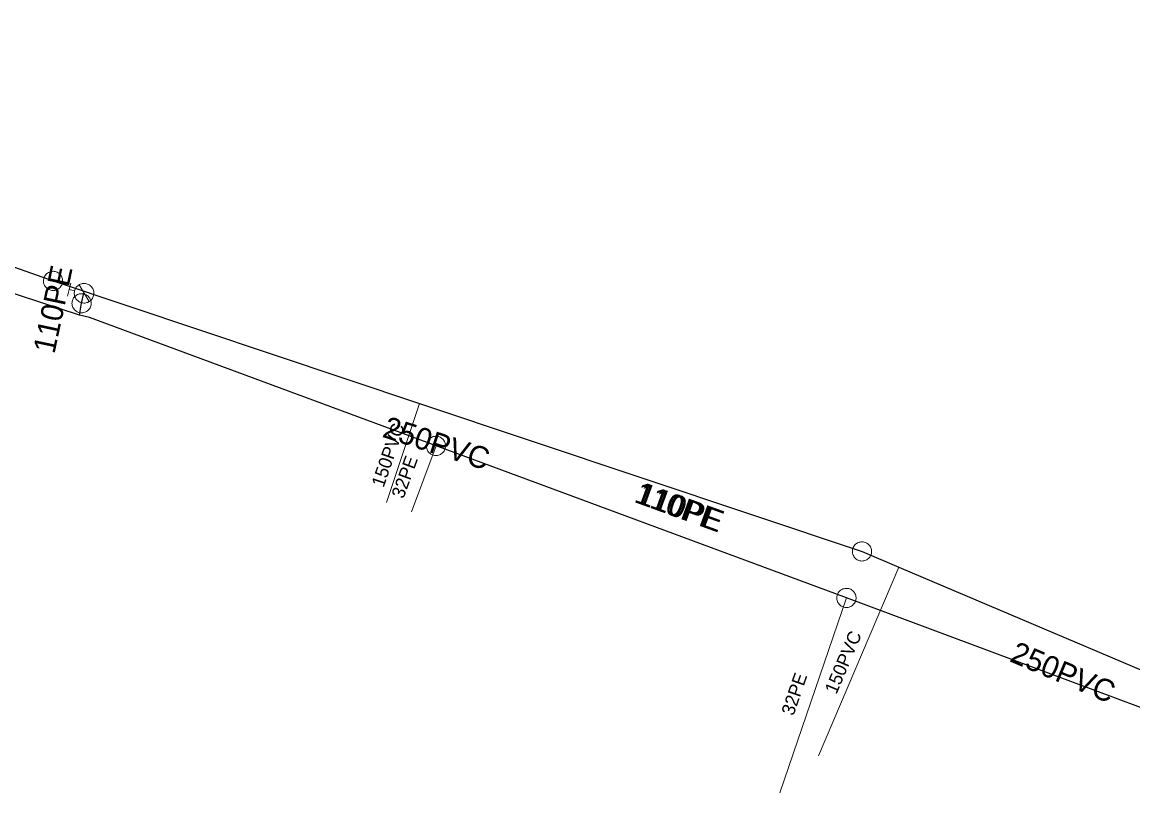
# Model space of a CAD drawing. Extents: x -741806 to -738704, y -1059275 to -1055387.
# Drawn here: x -740698.3 to -740647.7, y -1058196.1 to -1058161 of the extents above; entities that cross this region are included whole.
import ezdxf

# ---------------------------------------------------------------- set-up
doc = ezdxf.new("R2010")
doc.units = 0
doc.header["$LTSCALE"] = 0.4
for name, color, linetype, lineweight in [('2', 7, 'Continuous', 25), ('21', 7, 'Continuous', 13), ('3', 7, 'Continuous', 13), ('50', 7, 'Continuous', 13), ('51', 7, 'Continuous', 13), ('52', 7, 'Continuous', 25), ('56', 7, 'Continuous', 13)]:
    doc.layers.add(name, color=color, linetype=linetype, lineweight=lineweight)
for name, color, linetype in [('5', 7, 'Continuous'), ('53', 7, 'Continuous'), ('54', 7, 'Continuous'), ('55', 7, 'Continuous')]:
    doc.layers.add(name, color=color, linetype=linetype)

msp = doc.modelspace()

# ---------------------------------------------------------------- linework, layer by layer
at = {"layer": '2'}
msp.add_line((-740726.52, -1058162.389), (-740696.93, -1058172.81), dxfattribs=at)
for points in [[(-740696.93, -1058172.81), (-740680.23, -1058178.399), (-740660.07, -1058185.139)], [(-740660.07, -1058185.139), (-740658.399, -1058185.85), (-740639.64, -1058193.81)]]:
    msp.add_lwpolyline(points, dxfattribs=at)
at = {"layer": '21'}
for p, q in [((-740679.48, -1058180.33), (-740680.6, -1058183.34)), ((-740660.78, -1058187.26), (-740663.809, -1058196.139))]:
    msp.add_line(p, q, dxfattribs=at)
at = {"layer": '3'}
for points in [[(-740696.517, -1058172.955), (-740696.504, -1058172.912), (-740696.496, -1058172.867), (-740696.492, -1058172.821), (-740696.494, -1058172.776), (-740696.5, -1058172.73), (-740696.51, -1058172.685), (-740696.526, -1058172.642), (-740696.545, -1058172.601), (-740696.57, -1058172.562), (-740696.598, -1058172.526), (-740696.629, -1058172.493), (-740696.664, -1058172.462), (-740696.702, -1058172.437), (-740696.742, -1058172.415), (-740696.785, -1058172.398), (-740696.829, -1058172.384), (-740696.874, -1058172.377), (-740696.919, -1058172.373), (-740696.965, -1058172.375), (-740697.011, -1058172.381), (-740697.055, -1058172.392), (-740697.097, -1058172.406), (-740697.139, -1058172.427), (-740697.178, -1058172.45), (-740697.215, -1058172.478), (-740697.247, -1058172.51), (-740697.277, -1058172.544), (-740697.303, -1058172.583), (-740697.325, -1058172.623), (-740697.342, -1058172.666), (-740697.355, -1058172.709), (-740697.364, -1058172.754), (-740697.367, -1058172.8), (-740697.365, -1058172.846), (-740697.36, -1058172.891), (-740697.349, -1058172.936), (-740697.334, -1058172.978), (-740697.313, -1058173.02), (-740697.29, -1058173.059), (-740697.262, -1058173.095), (-740697.23, -1058173.128), (-740697.196, -1058173.158), (-740697.158, -1058173.184), (-740697.118, -1058173.206), (-740697.075, -1058173.223), (-740697.031, -1058173.236), (-740696.986, -1058173.245), (-740696.941, -1058173.248), (-740696.895, -1058173.246), (-740696.849, -1058173.24), (-740696.805, -1058173.229), (-740696.762, -1058173.215), (-740696.72, -1058173.194), (-740696.681, -1058173.171), (-740696.645, -1058173.142), (-740696.611, -1058173.111), (-740696.582, -1058173.076), (-740696.556, -1058173.038), (-740696.535, -1058172.998), (-740696.517, -1058172.956)], [(-740659.654, -1058185.278), (-740659.643, -1058185.234), (-740659.635, -1058185.189), (-740659.632, -1058185.143), (-740659.634, -1058185.098), (-740659.641, -1058185.052), (-740659.652, -1058185.007), (-740659.669, -1058184.965), (-740659.689, -1058184.924), (-740659.714, -1058184.886), (-740659.742, -1058184.85), (-740659.774, -1058184.817), (-740659.81, -1058184.787), (-740659.848, -1058184.763), (-740659.888, -1058184.741), (-740659.931, -1058184.725), (-740659.975, -1058184.712), (-740660.021, -1058184.705), (-740660.066, -1058184.702), (-740660.112, -1058184.704), (-740660.158, -1058184.711), (-740660.201, -1058184.723), (-740660.244, -1058184.738), (-740660.285, -1058184.759), (-740660.324, -1058184.783), (-740660.36, -1058184.812), (-740660.392, -1058184.845), (-740660.421, -1058184.879), (-740660.447, -1058184.918), (-740660.468, -1058184.958), (-740660.484, -1058185.001), (-740660.497, -1058185.045), (-740660.504, -1058185.09), (-740660.507, -1058185.136), (-740660.505, -1058185.182), (-740660.499, -1058185.227), (-740660.487, -1058185.271), (-740660.471, -1058185.314), (-740660.45, -1058185.356), (-740660.426, -1058185.393), (-740660.398, -1058185.429), (-740660.365, -1058185.462), (-740660.33, -1058185.492), (-740660.292, -1058185.517), (-740660.252, -1058185.538), (-740660.209, -1058185.554), (-740660.164, -1058185.567), (-740660.119, -1058185.575), (-740660.074, -1058185.577), (-740660.028, -1058185.575), (-740659.982, -1058185.568), (-740659.938, -1058185.556), (-740659.895, -1058185.541), (-740659.854, -1058185.52), (-740659.816, -1058185.496), (-740659.78, -1058185.467), (-740659.747, -1058185.435), (-740659.718, -1058185.4), (-740659.693, -1058185.361), (-740659.672, -1058185.321), (-740659.655, -1058185.279)]]:
    msp.add_lwpolyline(points, dxfattribs=at)
at = {"layer": '50'}
for p, q in [((-740696.123, -1058172.911), (-740696.194, -1058173.209)), ((-740695.515, -1058173.371), (-740695.745, -1058172.992)), ((-740696.266, -1058173.509), (-740696.194, -1058173.209)), ((-740695.95, -1058173.268), (-740696.194, -1058173.209)), ((-740695.515, -1058173.371), (-740695.281, -1058173.753))]:
    msp.add_line(p, q, dxfattribs=at)
msp.add_lwpolyline([(-740695.408, -1058172.94), (-740695.456, -1058172.931), (-740695.502, -1058172.925), (-740695.55, -1058172.927), (-740695.596, -1058172.934), (-740695.639, -1058172.943), (-740695.685, -1058172.96), (-740695.726, -1058172.98), (-740695.768, -1058173.004), (-740695.805, -1058173.031), (-740695.838, -1058173.064), (-740695.869, -1058173.099), (-740695.897, -1058173.136), (-740695.918, -1058173.179), (-740695.936, -1058173.222), (-740695.95, -1058173.266), (-740695.957, -1058173.311), (-740695.963, -1058173.356), (-740695.961, -1058173.404), (-740695.955, -1058173.45), (-740695.944, -1058173.497), (-740695.929, -1058173.54), (-740695.909, -1058173.583), (-740695.885, -1058173.622), (-740695.858, -1058173.659), (-740695.825, -1058173.694), (-740695.79, -1058173.725), (-740695.752, -1058173.751), (-740695.711, -1058173.775), (-740695.667, -1058173.791), (-740695.624, -1058173.807), (-740695.576, -1058173.816), (-740695.53, -1058173.818), (-740695.485, -1058173.818), (-740695.437, -1058173.813), (-740695.392, -1058173.801), (-740695.347, -1058173.787), (-740695.306, -1058173.766), (-740695.265, -1058173.743), (-740695.227, -1058173.713), (-740695.195, -1058173.682), (-740695.163, -1058173.645), (-740695.138, -1058173.607), (-740695.114, -1058173.568), (-740695.095, -1058173.522), (-740695.081, -1058173.478), (-740695.074, -1058173.433), (-740695.071, -1058173.386), (-740695.071, -1058173.339), (-740695.076, -1058173.294), (-740695.088, -1058173.247), (-740695.102, -1058173.204), (-740695.122, -1058173.16), (-740695.146, -1058173.122), (-740695.173, -1058173.084), (-740695.207, -1058173.051), (-740695.241, -1058173.019), (-740695.28, -1058172.992), (-740695.321, -1058172.972), (-740695.364, -1058172.953)], close=True, dxfattribs=at)
at = {"layer": '51'}
for points in [[(-740695.55, -1058173.4), (-740695.594, -1058173.394), (-740695.64, -1058173.392), (-740695.686, -1058173.396), (-740695.731, -1058173.404), (-740695.775, -1058173.418), (-740695.818, -1058173.435), (-740695.857, -1058173.458), (-740695.895, -1058173.483), (-740695.929, -1058173.514), (-740695.961, -1058173.547), (-740695.989, -1058173.583), (-740696.013, -1058173.622), (-740696.033, -1058173.663), (-740696.048, -1058173.707), (-740696.058, -1058173.751), (-740696.064, -1058173.797), (-740696.065, -1058173.843), (-740696.061, -1058173.888), (-740696.052, -1058173.933), (-740696.039, -1058173.977), (-740696.021, -1058174.019), (-740696, -1058174.06), (-740695.973, -1058174.097), (-740695.944, -1058174.132), (-740695.91, -1058174.163), (-740695.874, -1058174.191), (-740695.835, -1058174.215), (-740695.793, -1058174.235), (-740695.75, -1058174.25), (-740695.705, -1058174.261), (-740695.661, -1058174.266), (-740695.615, -1058174.267), (-740695.569, -1058174.263), (-740695.524, -1058174.255), (-740695.48, -1058174.242), (-740695.437, -1058174.224), (-740695.398, -1058174.202), (-740695.36, -1058174.176), (-740695.326, -1058174.146), (-740695.294, -1058174.113), (-740695.266, -1058174.076), (-740695.242, -1058174.037), (-740695.223, -1058173.996), (-740695.207, -1058173.953), (-740695.197, -1058173.908), (-740695.191, -1058173.862), (-740695.191, -1058173.817), (-740695.194, -1058173.771), (-740695.203, -1058173.726), (-740695.216, -1058173.682), (-740695.234, -1058173.64), (-740695.255, -1058173.6), (-740695.282, -1058173.562), (-740695.311, -1058173.527), (-740695.345, -1058173.496), (-740695.381, -1058173.468), (-740695.42, -1058173.445), (-740695.462, -1058173.425), (-740695.505, -1058173.41), (-740695.549, -1058173.4)], [(-740679.632, -1058180.739), (-740679.589, -1058180.753), (-740679.545, -1058180.762), (-740679.499, -1058180.766), (-740679.454, -1058180.766), (-740679.408, -1058180.761), (-740679.363, -1058180.751), (-740679.32, -1058180.736), (-740679.278, -1058180.717), (-740679.239, -1058180.693), (-740679.202, -1058180.666), (-740679.168, -1058180.635), (-740679.137, -1058180.601), (-740679.111, -1058180.564), (-740679.088, -1058180.524), (-740679.07, -1058180.482), (-740679.056, -1058180.438), (-740679.047, -1058180.393), (-740679.043, -1058180.348), (-740679.044, -1058180.302), (-740679.049, -1058180.256), (-740679.06, -1058180.212), (-740679.073, -1058180.168), (-740679.093, -1058180.127), (-740679.116, -1058180.087), (-740679.143, -1058180.05), (-740679.175, -1058180.016), (-740679.208, -1058179.987), (-740679.246, -1058179.96), (-740679.286, -1058179.937), (-740679.328, -1058179.918), (-740679.371, -1058179.906), (-740679.416, -1058179.896), (-740679.462, -1058179.892), (-740679.507, -1058179.892), (-740679.553, -1058179.898), (-740679.598, -1058179.908), (-740679.641, -1058179.923), (-740679.683, -1058179.941), (-740679.722, -1058179.965), (-740679.759, -1058179.992), (-740679.793, -1058180.023), (-740679.824, -1058180.057), (-740679.849, -1058180.095), (-740679.873, -1058180.134), (-740679.89, -1058180.177), (-740679.905, -1058180.22), (-740679.913, -1058180.265), (-740679.918, -1058180.31), (-740679.917, -1058180.357), (-740679.912, -1058180.402), (-740679.901, -1058180.447), (-740679.888, -1058180.49), (-740679.868, -1058180.532), (-740679.845, -1058180.571), (-740679.817, -1058180.608), (-740679.786, -1058180.642), (-740679.753, -1058180.672), (-740679.715, -1058180.699), (-740679.675, -1058180.721), (-740679.633, -1058180.739)], [(-740661.189, -1058187.107), (-740661.203, -1058187.149), (-740661.212, -1058187.194), (-740661.216, -1058187.24), (-740661.216, -1058187.285), (-740661.211, -1058187.331), (-740661.201, -1058187.376), (-740661.186, -1058187.419), (-740661.167, -1058187.461), (-740661.143, -1058187.5), (-740661.116, -1058187.537), (-740661.085, -1058187.571), (-740661.051, -1058187.602), (-740661.014, -1058187.628), (-740660.974, -1058187.651), (-740660.932, -1058187.669), (-740660.888, -1058187.683), (-740660.843, -1058187.692), (-740660.798, -1058187.696), (-740660.752, -1058187.695), (-740660.706, -1058187.69), (-740660.662, -1058187.68), (-740660.618, -1058187.666), (-740660.577, -1058187.646), (-740660.537, -1058187.623), (-740660.5, -1058187.596), (-740660.466, -1058187.564), (-740660.437, -1058187.531), (-740660.41, -1058187.493), (-740660.387, -1058187.453), (-740660.369, -1058187.411), (-740660.356, -1058187.368), (-740660.346, -1058187.323), (-740660.342, -1058187.277), (-740660.342, -1058187.232), (-740660.348, -1058187.186), (-740660.358, -1058187.141), (-740660.373, -1058187.098), (-740660.391, -1058187.056), (-740660.415, -1058187.017), (-740660.442, -1058186.98), (-740660.473, -1058186.946), (-740660.507, -1058186.915), (-740660.545, -1058186.89), (-740660.584, -1058186.866), (-740660.627, -1058186.849), (-740660.67, -1058186.834), (-740660.715, -1058186.826), (-740660.76, -1058186.821), (-740660.807, -1058186.822), (-740660.852, -1058186.827), (-740660.897, -1058186.838), (-740660.94, -1058186.851), (-740660.982, -1058186.871), (-740661.021, -1058186.894), (-740661.058, -1058186.922), (-740661.092, -1058186.953), (-740661.122, -1058186.986), (-740661.149, -1058187.024), (-740661.171, -1058187.064), (-740661.189, -1058187.106)]]:
    msp.add_lwpolyline(points, dxfattribs=at)
at = {"layer": '52'}
for points in [[(-740695.73, -1058174.379), (-740720.899, -1058166.12), (-740723.75, -1058165.429), (-740727.219, -1058164.8), (-740744.41, -1058161.02)], [(-740695.73, -1058174.379), (-740695.629, -1058173.83), (-740695.52, -1058173.37)], [(-740640.916, -1058194.717), (-740641.14, -1058194.61), (-740643.67, -1058193.629), (-740660.78, -1058187.26), (-740679.48, -1058180.33), (-740695.26, -1058174.48), (-740695.73, -1058174.379)]]:
    msp.add_lwpolyline(points, dxfattribs=at)
at = {"layer": '56'}
for p, q in [((-740681.739, -1058182.909), (-740680.23, -1058178.399)), ((-740662.059, -1058194.46), (-740658.399, -1058185.85))]:
    msp.add_line(p, q, dxfattribs=at)

# ---------------------------------------------------------------- texts
at = {"layer": '5'}
for rotation, p in [(342, (-740681.975, -1058179.908)), (337, (-740653.391, -1058190.131))]:
    msp.add_text('250PVC', height=1, rotation=rotation, dxfattribs=at).set_placement(p)
at = {"layer": '53'}
for rotation, p in [(78, (-740696.867, -1058176.169)), (340, (-740670.498, -1058182.871)), (340, (-740670.381, -1058182.912))]:
    msp.add_text('110PE ', height=1, rotation=rotation, dxfattribs=at).set_placement(p)
at = {"layer": '54'}
for rotation, p in [(70, (-740680.965, -1058182.77)), (71, (-740663.194, -1058192.66))]:
    msp.add_text('32PE', height=0.6, rotation=rotation, dxfattribs=at).set_placement(p)
at = {"layer": '55'}
for rotation, p in [(71, (-740681.869, -1058182.256)), (67, (-740661.238, -1058191.681))]:
    msp.add_text('150PVC', height=0.6, rotation=rotation, dxfattribs=at).set_placement(p)

doc.saveas('drawing.dxf')
